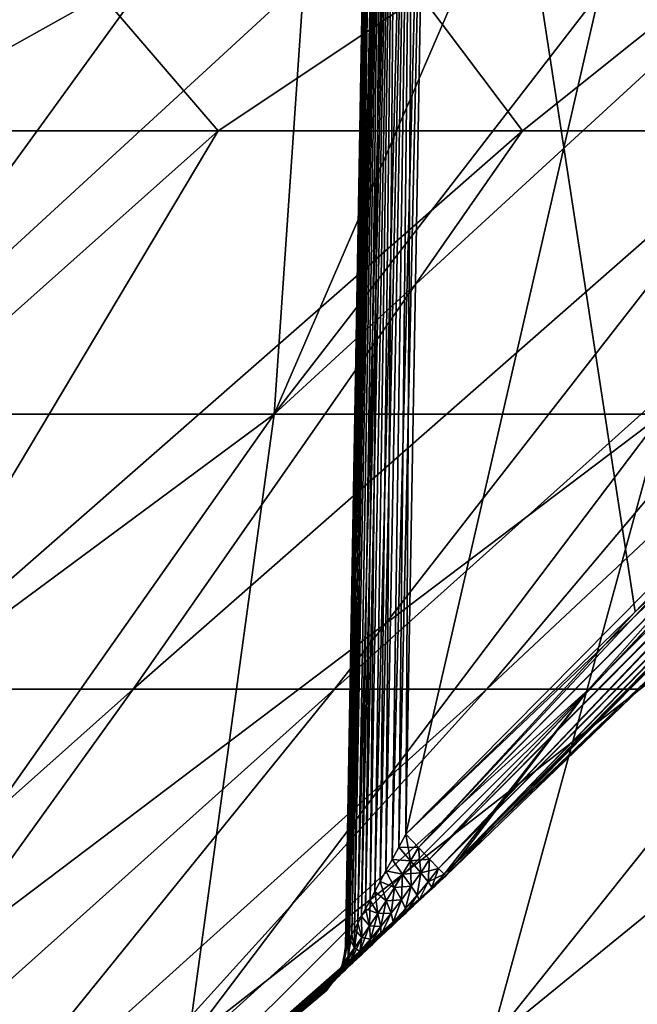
# Model space of a CAD drawing. Header units: metres. Extents: x -92 to 264, y -100 to 50.
# Tile 174 of 656: x 17.28 to 19.4, y -81.84 to -78.48. Entities that reach past the tile are written whole.
import ezdxf

# ---------------------------------------------------------------- set-up
doc = ezdxf.new("R2010")
doc.units = ezdxf.units.M
doc.layers.add('solid_21062050_01', color=7, linetype='CONTINUOUS')

msp = doc.modelspace()

# ---------------------------------------------------------------- linework, layer by layer
at = {"layer": 'solid_21062050_01'}
for points in [[(18.506372, -75.995605, -4.961474), (18.397934, -81.647331, -4.998326), (18.496571, -75.996506, -4.899691)], [(18.40115, -81.64035, -5.033248), (18.397934, -81.647331, -4.998326), (18.506372, -75.995605, -4.961474)], [(18.397934, -81.647331, -4.998326), (18.496571, -75.996506, -4.09277), (18.496571, -75.996506, -4.899691)], [(18.397934, -81.647331, -4.998326), (18.397934, -81.647331, -3.994134), (18.496571, -75.996506, -4.09277)], [(18.401167, -81.64032, -3.959117), (18.496571, -75.996506, -4.09277), (18.397934, -81.647331, -3.994134)], [(18.405437, -81.632019, -5.051372), (18.40115, -81.64035, -5.033248), (18.506372, -75.995605, -4.961474)], [(18.401167, -81.64032, -3.959117), (18.40546, -81.631981, -3.941011), (18.496571, -75.996506, -4.09277)], [(18.411533, -81.620369, -5.069122), (18.405437, -81.632019, -5.051372), (18.506372, -75.995605, -4.961474)], [(18.40546, -81.631981, -3.941011), (18.506372, -75.995605, -4.030988), (18.496571, -75.996506, -4.09277)], [(18.40546, -81.631981, -3.941011), (18.411564, -81.620308, -3.923262), (18.506372, -75.995605, -4.030988)], [(18.411533, -81.620369, -5.069122), (18.506372, -75.995605, -4.961474), (18.534782, -75.995125, -5.017211)], [(18.419384, -81.605576, -5.086249), (18.411533, -81.620369, -5.069122), (18.534782, -75.995125, -5.017211)], [(18.411564, -81.620308, -3.923262), (18.419424, -81.605499, -3.906134), (18.506372, -75.995605, -4.030988)], [(18.428862, -81.587791, -5.102463), (18.419384, -81.605576, -5.086249), (18.534782, -75.995125, -5.017211)], [(18.419424, -81.605499, -3.906134), (18.428911, -81.5877, -3.889922), (18.506372, -75.995605, -4.030988)], [(18.439886, -81.567245, -5.117661), (18.428862, -81.587791, -5.102463), (18.534782, -75.995125, -5.017211)], [(18.428911, -81.5877, -3.889922), (18.534782, -75.995125, -3.975251), (18.506372, -75.995605, -4.030988)], [(18.428911, -81.5877, -3.889922), (18.439943, -81.567139, -3.874728), (18.534782, -75.995125, -3.975251)], [(18.439886, -81.567245, -5.117661), (18.534782, -75.995125, -5.017211), (18.579021, -75.995125, -5.061449)], [(18.452383, -81.544006, -5.131745), (18.439886, -81.567245, -5.117661), (18.579021, -75.995125, -5.061449)], [(18.439943, -81.567139, -3.874728), (18.452444, -81.543892, -3.860653), (18.534782, -75.995125, -3.975251)], [(18.466305, -81.518166, -5.144642), (18.452383, -81.544006, -5.131745), (18.579021, -75.995125, -5.061449)], [(18.452444, -81.543892, -3.860653), (18.46637, -81.518051, -3.847765), (18.534782, -75.995125, -3.975251)], [(18.481659, -81.489738, -5.156291), (18.466305, -81.518166, -5.144642), (18.579021, -75.995125, -5.061449)], [(18.46637, -81.518051, -3.847765), (18.481724, -81.489616, -3.836125), (18.534782, -75.995125, -3.975251)], [(18.498407, -81.458725, -5.166568), (18.481659, -81.489738, -5.156291), (18.579021, -75.995125, -5.061449)], [(18.481724, -81.489616, -3.836125), (18.57902, -75.995125, -3.931013), (18.534782, -75.995125, -3.975251)], [(18.481724, -81.489616, -3.836125), (18.49847, -81.458611, -3.825858), (18.57902, -75.995125, -3.931013)], [(18.498407, -81.458725, -5.166568), (18.579021, -75.995125, -5.061449), (18.634758, -75.995605, -5.089858)], [(18.516609, -81.425072, -5.175374), (18.498407, -81.458725, -5.166568), (18.634758, -75.995605, -5.089858)], [(18.49847, -81.458611, -3.825858), (18.516666, -81.424965, -3.817063), (18.57902, -75.995125, -3.931013)], [(18.536289, -81.388702, -5.182533), (18.516609, -81.425072, -5.175374), (18.634758, -75.995605, -5.089858)], [(18.516666, -81.424965, -3.817063), (18.536341, -81.388611, -3.809912), (18.57902, -75.995125, -3.931013)], [(18.557444, -81.349564, -5.187817), (18.536289, -81.388702, -5.182533), (18.634758, -75.995605, -5.089858)], [(18.536341, -81.388611, -3.809912), (18.634756, -75.995605, -3.902602), (18.57902, -75.995125, -3.931013)], [(18.536341, -81.388611, -3.809912), (18.557482, -81.349495, -3.804636), (18.634756, -75.995605, -3.902602)], [(18.557444, -81.349564, -5.187817), (18.634758, -75.995605, -5.089858), (18.696539, -75.996506, -5.09966)], [(18.580284, -81.307449, -5.190972), (18.557444, -81.349564, -5.187817), (18.696539, -75.996506, -5.09966)], [(18.557482, -81.349495, -3.804636), (18.580307, -81.307411, -3.801487), (18.634756, -75.995605, -3.902602)], [(18.580284, -81.307449, -5.190972), (18.696539, -75.996506, -5.09966), (18.604624, -81.26236, -5.191576)], [(18.580307, -81.307411, -3.801487), (18.604624, -81.26236, -3.800884), (18.634756, -75.995605, -3.902602)], [(18.634756, -75.995605, -3.902602), (18.604624, -81.26236, -3.800884), (18.696539, -75.996506, -3.8928)], [(18.604624, -81.26236, -3.800884), (19.816734, -75.996506, -3.8928), (18.696539, -75.996506, -3.8928)], [(18.604624, -81.26236, -3.800884), (20.141733, -79.711281, -3.827959), (19.816734, -75.996506, -3.8928)], [(19.388687, -80.502205, -5.178308), (18.604624, -81.26236, -5.191576), (18.696539, -75.996506, -5.09966)], [(20.141733, -79.711281, -5.164502), (18.696539, -75.996506, -5.09966), (19.816734, -75.996506, -5.09966)], [(20.141733, -79.711281, -5.164502), (19.388687, -80.502205, -5.178308), (18.696539, -75.996506, -5.09966)], [(14.953574, -79.826332, -21.91506), (16.488811, -77.5177, -22.808939), (17.424629, -77.5177, -21.920883)], [(16.639086, -79.826332, -20.31286), (14.953574, -79.826332, -21.91506), (17.424629, -77.5177, -21.920883)], [(16.639086, -79.826332, 11.3204), (17.424629, -77.5177, 12.928422), (16.488813, -77.5177, 13.816477)], [(16.639086, -79.826332, 11.3204), (18.312691, -77.5177, 11.992601), (17.424629, -77.5177, 12.928422)], [(16.639086, -79.826332, 11.3204), (18.153858, -79.826332, 9.555902), (18.312691, -77.5177, 11.992601)], [(16.639086, -79.826332, -20.31286), (18.312691, -77.5177, -20.985062), (19.15056, -77.5177, -20.004042)], [(18.153858, -79.826332, -18.548363), (16.639086, -79.826332, -20.31286), (19.15056, -77.5177, -20.004042)], [(16.639086, -79.826332, -20.31286), (17.424629, -77.5177, -21.920883), (18.312691, -77.5177, -20.985062)], [(18.153858, -79.826332, 9.555902), (19.150562, -77.5177, 11.01158), (18.312691, -77.5177, 11.992601)], [(18.153858, -79.826332, 9.555902), (19.935938, -77.5177, 9.988058), (19.150562, -77.5177, 11.01158)], [(18.153858, -79.826332, 9.555902), (19.482347, -79.826332, 7.64721), (19.935938, -77.5177, 9.988058)], [(18.153858, -79.826332, -18.548363), (19.935936, -77.5177, -18.98052), (20.666666, -77.5177, -17.917301)], [(19.482347, -79.826332, -16.639669), (18.153858, -79.826332, -18.548363), (20.666666, -77.5177, -17.917301)], [(18.153858, -79.826332, -18.548363), (19.15056, -77.5177, -20.004042), (19.935936, -77.5177, -18.98052)], [(16.737457, -78.857216, -17.451986), (17.565701, -78.394051, -16.965776), (16.321569, -78.394051, -18.555027)], [(16.737457, -78.857216, 8.459527), (16.321569, -78.394051, 9.562566), (17.565701, -78.394051, 7.973316)], [(16.737457, -78.857216, -17.451986), (17.962296, -78.857216, -15.692215), (17.565701, -78.394051, -16.965776)], [(17.962296, -78.857216, 6.699754), (16.737457, -78.857216, 8.459527), (17.565701, -78.394051, 7.973316)], [(17.962296, -78.857216, -15.692215), (18.65563, -78.394051, -15.267063), (17.565701, -78.394051, -16.965776)], [(17.962296, -78.857216, 6.699754), (17.565701, -78.394051, 7.973316), (18.65563, -78.394051, 6.274603)], [(17.962296, -78.857216, -15.692215), (19.002815, -78.857216, -13.817556), (18.65563, -78.394051, -15.267063)], [(19.002815, -78.857216, 4.825096), (17.962296, -78.857216, 6.699754), (18.65563, -78.394051, 6.274603)], [(19.002815, -78.857216, -13.817556), (19.581795, -78.394051, -13.4738), (18.65563, -78.394051, -15.267063)], [(19.002815, -78.857216, 4.825096), (18.65563, -78.394051, 6.274603), (19.581795, -78.394051, 4.481339)], [(19.002815, -78.857216, -13.817556), (19.848341, -78.857216, -11.847249), (19.581795, -78.394051, -13.4738)], [(19.848341, -78.857216, 2.854788), (19.002815, -78.857216, 4.825096), (19.581795, -78.394051, 4.481339)], [(15.818474, -80.766846, 6.776204), (16.737457, -78.857216, 8.459527), (17.962296, -78.857216, 6.699754)], [(16.82168, -80.766846, 5.215771), (15.818474, -80.766846, 6.776204), (17.962296, -78.857216, 6.699754)], [(15.818474, -80.766846, -15.768664), (17.962296, -78.857216, -15.692215), (16.737457, -78.857216, -17.451986)], [(15.818474, -80.766846, -15.768664), (16.82168, -80.766846, -14.208232), (17.962296, -78.857216, -15.692215)], [(16.82168, -80.766846, 5.215771), (17.962296, -78.857216, 6.699754), (19.002815, -78.857216, 4.825096)], [(17.671452, -80.766846, 3.566753), (16.82168, -80.766846, 5.215771), (19.002815, -78.857216, 4.825096)], [(16.82168, -80.766846, -14.208232), (19.002815, -78.857216, -13.817556), (17.962296, -78.857216, -15.692215)], [(16.82168, -80.766846, -14.208232), (17.671452, -80.766846, -12.559214), (19.002815, -78.857216, -13.817556)], [(17.671452, -80.766846, 3.566753), (19.002815, -78.857216, 4.825096), (19.848341, -78.857216, 2.854788)], [(18.360037, -80.766846, 1.844191), (17.671452, -80.766846, 3.566753), (19.848341, -78.857216, 2.854788)], [(17.671452, -80.766846, -12.559214), (19.848341, -78.857216, -11.847249), (19.002815, -78.857216, -13.817556)], [(17.671452, -80.766846, -12.559214), (18.360037, -80.766846, -10.836652), (19.848341, -78.857216, -11.847249)], [(18.360037, -80.766846, 1.844191), (19.848341, -78.857216, 2.854788), (20.490196, -78.857216, 0.809049)], [(18.881157, -80.766846, 0.063796), (18.360037, -80.766846, 1.844191), (20.490196, -78.857216, 0.809049)], [(18.360037, -80.766846, -10.836652), (20.490196, -78.857216, -9.80151), (19.848341, -78.857216, -11.847249)], [(18.360037, -80.766846, -10.836652), (18.881157, -80.766846, -9.056256), (20.490196, -78.857216, -9.80151)], [(18.881157, -80.766846, 0.063796), (20.490196, -78.857216, 0.809049), (20.921795, -78.857216, -1.291129)], [(19.230055, -80.766846, -1.758192), (18.881157, -80.766846, 0.063796), (20.921795, -78.857216, -1.291129)], [(18.881157, -80.766846, -9.056256), (20.921795, -78.857216, -7.701331), (20.490196, -78.857216, -9.80151)], [(18.881157, -80.766846, -9.056256), (19.230055, -80.766846, -7.234268), (20.921795, -78.857216, -7.701331)], [(19.230055, -80.766846, -1.758192), (20.921795, -78.857216, -1.291129), (21.138706, -78.857216, -3.424196)], [(19.403563, -80.766853, -3.6055), (19.230055, -80.766846, -1.758192), (21.138706, -78.857216, -3.424196)], [(19.230055, -80.766846, -7.234268), (21.138706, -78.857216, -5.568264), (20.921795, -78.857216, -7.701331)], [(19.230055, -80.766846, -7.234268), (19.403563, -80.766853, -5.386961), (21.138706, -78.857216, -5.568264)], [(18.604624, -81.26236, -3.800884), (19.388687, -80.502205, -3.814153), (20.141733, -79.711281, -3.827959)], [(18.647146, -81.307823, -3.790111), (20.141733, -79.711281, -3.827959), (19.388687, -80.502205, -3.814153)], [(20.187902, -79.753319, -3.817185), (20.141733, -79.711281, -3.827959), (18.647146, -81.307823, -3.790111)], [(20.189795, -79.755035, -5.176168), (19.388687, -80.502205, -5.178308), (20.141733, -79.711281, -5.164502)], [(20.189795, -79.755035, -5.176168), (18.604624, -81.26236, -5.191576), (19.388687, -80.502205, -5.178308)], [(20.189795, -79.755035, -5.176168), (18.647144, -81.307823, -5.202349), (18.604624, -81.26236, -5.191576)], [(20.189795, -79.755035, -5.176168), (18.685564, -81.348549, -5.232154), (18.647144, -81.307823, -5.202349)], [(20.187902, -79.753319, -3.817185), (18.647146, -81.307823, -3.790111), (18.685564, -81.348549, -3.760306)], [(20.229439, -79.790794, -3.787421), (20.187902, -79.753319, -3.817185), (18.685564, -81.348549, -3.760306)], [(20.189795, -79.755035, -5.176168), (20.232847, -79.793846, -5.208611), (18.685564, -81.348549, -5.232154)], [(20.229439, -79.790794, -3.787421), (18.685564, -81.348549, -3.760306), (18.715843, -81.380257, -3.71447)], [(20.232847, -79.793846, -5.208611), (18.715843, -81.380257, -5.27799), (18.685564, -81.348549, -5.232154)], [(20.262169, -79.819931, -3.741653), (20.229439, -79.790794, -3.787421), (18.715843, -81.380257, -3.71447)], [(20.232847, -79.793846, -5.208611), (20.262169, -79.819931, -5.250807), (18.715843, -81.380257, -5.27799)], [(20.262169, -79.819931, -3.741653), (18.715843, -81.380257, -3.71447), (18.734936, -81.399757, -3.657212)], [(20.262169, -79.819931, -5.250807), (20.26585, -79.823166, -5.258249), (18.715843, -81.380257, -5.27799)], [(20.26585, -79.823166, -3.734212), (20.262169, -79.819931, -3.741653), (18.734936, -81.399757, -3.657212)], [(15.252755, -81.973351, -18.995054), (16.639086, -79.826332, -20.31286), (18.153858, -79.826332, -18.548363)], [(16.641319, -81.973351, -17.377571), (15.252755, -81.973351, -18.995054), (18.153858, -79.826332, -18.548363)], [(16.641319, -81.973351, 8.38511), (18.153858, -79.826332, 9.555902), (16.639086, -79.826332, 11.3204)], [(16.641319, -81.973351, -17.377571), (18.153858, -79.826332, -18.548363), (19.482347, -79.826332, -16.639669)], [(17.859121, -81.973351, -15.627906), (16.641319, -81.973351, -17.377571), (19.482347, -79.826332, -16.639669)], [(16.641319, -81.973351, 8.38511), (17.859121, -81.973351, 6.635446), (18.153858, -79.826332, 9.555902)], [(17.859121, -81.973351, -15.627906), (19.482347, -79.826332, -16.639669), (20.610922, -79.826332, -14.60637)], [(18.893665, -81.973351, -13.764016), (17.859121, -81.973351, -15.627906), (20.610922, -79.826332, -14.60637)], [(17.859121, -81.973351, 6.635446), (19.482347, -79.826332, 7.64721), (18.153858, -79.826332, 9.555902)], [(17.859121, -81.973351, 6.635446), (18.893665, -81.973351, 4.771555), (19.482347, -79.826332, 7.64721)], [(20.26585, -79.823166, -5.258249), (18.734936, -81.399757, -5.335248), (18.715843, -81.380257, -5.27799)], [(20.282812, -79.837814, -3.684476), (20.26585, -79.823166, -3.734212), (18.734936, -81.399757, -3.657212)], [(20.26585, -79.823166, -5.258249), (20.282812, -79.837814, -5.307985), (18.734936, -81.399757, -5.335248)], [(20.282812, -79.837814, -3.684476), (18.734936, -81.399757, -3.657212), (18.740921, -81.405083, -3.594356)], [(20.282812, -79.837814, -5.307985), (20.28516, -79.83976, -5.319604), (18.734936, -81.399757, -5.335248)], [(20.28516, -79.83976, -5.319604), (20.289293, -79.842644, -5.370832), (18.734936, -81.399757, -5.335248)], [(18.734936, -81.399757, -5.335248), (20.289293, -79.842644, -5.370832), (19.530743, -80.639359, -5.384738)], [(20.28516, -79.83976, -3.672857), (20.282812, -79.837814, -3.684476), (18.740921, -81.405083, -3.594356)], [(20.28516, -79.83976, -3.672857), (18.740921, -81.405083, -3.594356), (19.403563, -80.766853, -3.6055)], [(18.893665, -81.973351, -13.764016), (20.610922, -79.826332, -14.60637), (21.528, -79.826332, -12.469326)], [(19.734335, -81.973351, -11.805025), (18.893665, -81.973351, -13.764016), (21.528, -79.826332, -12.469326)], [(18.893665, -81.973351, 4.771555), (20.610922, -79.826332, 5.613909), (19.482347, -79.826332, 7.64721)], [(18.893665, -81.973351, 4.771555), (19.734335, -81.973351, 2.812565), (20.610922, -79.826332, 5.613909)], [(18.647146, -81.307823, -3.790111), (19.388687, -80.502205, -3.814153), (18.604624, -81.26236, -3.800884)], [(18.734936, -81.399757, -5.335248), (19.530743, -80.639359, -5.384738), (19.403563, -80.766853, -5.386961)], [(15.721043, -82.504501, 3.215309), (16.82168, -80.766846, 5.215771), (17.671452, -80.766846, 3.566753)], [(16.420546, -82.504501, 1.585272), (15.721043, -82.504501, 3.215309), (17.671452, -80.766846, 3.566753)], [(15.721043, -82.504501, -12.207769), (17.671452, -80.766846, -12.559214), (16.82168, -80.766846, -14.208232)], [(15.721043, -82.504501, -12.207769), (16.420546, -82.504501, -10.577733), (17.671452, -80.766846, -12.559214)], [(16.420546, -82.504501, 1.585272), (17.671452, -80.766846, 3.566753), (18.360037, -80.766846, 1.844191)], [(16.951553, -82.504501, -0.107169), (16.420546, -82.504501, 1.585272), (18.360037, -80.766846, 1.844191)], [(16.420546, -82.504501, -10.577733), (18.360037, -80.766846, -10.836652), (17.671452, -80.766846, -12.559214)], [(16.420546, -82.504501, -10.577733), (16.951553, -82.504501, -8.885291), (18.360037, -80.766846, -10.836652)], [(16.951553, -82.504501, -0.107169), (18.360037, -80.766846, 1.844191), (18.881157, -80.766846, 0.063796)], [(17.308615, -82.504501, -1.844648), (16.951553, -82.504501, -0.107169), (18.881157, -80.766846, 0.063796)], [(16.951553, -82.504501, -8.885291), (18.881157, -80.766846, -9.056256), (18.360037, -80.766846, -10.836652)], [(16.951553, -82.504501, -8.885291), (17.308615, -82.504501, -7.147812), (18.881157, -80.766846, -9.056256)], [(17.308615, -82.504501, -1.844648), (18.881157, -80.766846, 0.063796), (19.230055, -80.766846, -1.758192)], [(17.488066, -82.504501, -3.609336), (17.308615, -82.504501, -1.844648), (19.230055, -80.766846, -1.758192)], [(17.308615, -82.504501, -7.147812), (19.230055, -80.766846, -7.234268), (18.881157, -80.766846, -9.056256)], [(17.308615, -82.504501, -7.147812), (17.488066, -82.504501, -5.383124), (19.230055, -80.766846, -7.234268)], [(18.740921, -81.405083, -3.594356), (17.488066, -82.504501, -3.609336), (19.230055, -80.766846, -1.758192)], [(18.702944, -81.440475, -5.396822), (19.230055, -80.766846, -7.234268), (17.488066, -82.504501, -5.383124)], [(18.702944, -81.440475, -5.396822), (18.740921, -81.405083, -5.398105), (19.230055, -80.766846, -7.234268)], [(18.734936, -81.399757, -5.335248), (19.403563, -80.766853, -5.386961), (18.740921, -81.405083, -5.398105)], [(18.740921, -81.405083, -3.594356), (19.230055, -80.766846, -1.758192), (19.403563, -80.766853, -3.6055)], [(18.740921, -81.405083, -5.398105), (19.403563, -80.766853, -5.386961), (19.230055, -80.766846, -7.234268)], [(18.620626, -81.353767, -5.206809), (18.580284, -81.307449, -5.190972), (18.604624, -81.26236, -5.191576)], [(18.647146, -81.307823, -3.790111), (18.604624, -81.26236, -3.800884), (18.580307, -81.307411, -3.801487)], [(18.620626, -81.353767, -5.206809), (18.604624, -81.26236, -5.191576), (18.647144, -81.307823, -5.202349)], [(18.620626, -81.353767, -5.206809), (18.557444, -81.349564, -5.187817), (18.580284, -81.307449, -5.190972)], [(18.620625, -81.353775, -3.785651), (18.580307, -81.307411, -3.801487), (18.557482, -81.349495, -3.804636)], [(18.620625, -81.353775, -3.785651), (18.647146, -81.307823, -3.790111), (18.580307, -81.307411, -3.801487)], [(18.620625, -81.353775, -3.785651), (18.685564, -81.348549, -3.760306), (18.647146, -81.307823, -3.790111)], [(18.620626, -81.353767, -5.206809), (18.647144, -81.307823, -5.202349), (18.655094, -81.394524, -5.241081)], [(18.647144, -81.307823, -5.202349), (18.685564, -81.348549, -5.232154), (18.655094, -81.394524, -5.241081)], [(18.593304, -81.399742, -5.208043), (18.536289, -81.388702, -5.182533), (18.557444, -81.349564, -5.187817)], [(18.593298, -81.39975, -3.784417), (18.557482, -81.349495, -3.804636), (18.536341, -81.388611, -3.809912)], [(18.593304, -81.399742, -5.208043), (18.557444, -81.349564, -5.187817), (18.620626, -81.353767, -5.206809)], [(18.620625, -81.353775, -3.785651), (18.557482, -81.349495, -3.804636), (18.593298, -81.39975, -3.784417)], [(18.620625, -81.353775, -3.785651), (18.593298, -81.39975, -3.784417), (18.65509, -81.394524, -3.751378)], [(18.593304, -81.399742, -5.208043), (18.620626, -81.353767, -5.206809), (18.622972, -81.440796, -5.246219)], [(18.620625, -81.353775, -3.785651), (18.65509, -81.394524, -3.751378), (18.685564, -81.348549, -3.760306)], [(18.620626, -81.353767, -5.206809), (18.655094, -81.394524, -5.241081), (18.622972, -81.440796, -5.246219)], [(18.65509, -81.394524, -3.751378), (18.715843, -81.380257, -3.71447), (18.685564, -81.348549, -3.760306)], [(18.655094, -81.394524, -5.241081), (18.685564, -81.348549, -5.232154), (18.680283, -81.425323, -5.290084)], [(18.685564, -81.348549, -5.232154), (18.715843, -81.380257, -5.27799), (18.680283, -81.425323, -5.290084)], [(18.740921, -81.405083, -3.594356), (18.702959, -81.44046, -3.595638), (17.488066, -82.504501, -3.609336)], [(18.565355, -81.445419, -5.205786), (18.516609, -81.425072, -5.175374), (18.536289, -81.388702, -5.182533)], [(18.565348, -81.445435, -3.786676), (18.536341, -81.388611, -3.809912), (18.516666, -81.424965, -3.817063)], [(18.565355, -81.445419, -5.205786), (18.536289, -81.388702, -5.182533), (18.593304, -81.399742, -5.208043)], [(18.593298, -81.39975, -3.784417), (18.536341, -81.388611, -3.809912), (18.565348, -81.445435, -3.786676)], [(18.593298, -81.39975, -3.784417), (18.565348, -81.445435, -3.786676), (18.622967, -81.440804, -3.746241)], [(18.565355, -81.445419, -5.205786), (18.593304, -81.399742, -5.208043), (18.589396, -81.487083, -5.247135)], [(18.593304, -81.399742, -5.208043), (18.622972, -81.440796, -5.246219), (18.589396, -81.487083, -5.247135)], [(18.593298, -81.39975, -3.784417), (18.622967, -81.440804, -3.746241), (18.65509, -81.394524, -3.751378)], [(18.642506, -81.470909, -3.694662), (18.65509, -81.394524, -3.751378), (18.622967, -81.440804, -3.746241)], [(18.622972, -81.440796, -5.246219), (18.655094, -81.394524, -5.241081), (18.642506, -81.470909, -5.297798)], [(18.642506, -81.470909, -3.694662), (18.680285, -81.425323, -3.702376), (18.65509, -81.394524, -3.751378)], [(18.655094, -81.394524, -5.241081), (18.680283, -81.425323, -5.290084), (18.642506, -81.470909, -5.297798)], [(18.680285, -81.425323, -3.702376), (18.715843, -81.380257, -3.71447), (18.65509, -81.394524, -3.751378)], [(18.680283, -81.425323, -5.290084), (18.715843, -81.380257, -5.27799), (18.69367, -81.443489, -5.348905)], [(18.680285, -81.425323, -3.702376), (18.734936, -81.399757, -3.657212), (18.715843, -81.380257, -3.71447)], [(18.69367, -81.443489, -3.643555), (18.734936, -81.399757, -3.657212), (18.680285, -81.425323, -3.702376)], [(18.715843, -81.380257, -5.27799), (18.734936, -81.399757, -5.335248), (18.69367, -81.443489, -5.348905)], [(18.69367, -81.443489, -5.348905), (18.734936, -81.399757, -5.335248), (18.702944, -81.440475, -5.396822)], [(18.69367, -81.443489, -3.643555), (18.740921, -81.405083, -3.594356), (18.734936, -81.399757, -3.657212)], [(18.69367, -81.443489, -3.643555), (18.702959, -81.44046, -3.595638), (18.740921, -81.405083, -3.594356)], [(18.734936, -81.399757, -5.335248), (18.740921, -81.405083, -5.398105), (18.702944, -81.440475, -5.396822)], [(18.536997, -81.490456, -5.199678), (18.498407, -81.458725, -5.166568), (18.516609, -81.425072, -5.175374)], [(18.536987, -81.490471, -3.792785), (18.516666, -81.424965, -3.817063), (18.49847, -81.458611, -3.825858)], [(18.536997, -81.490456, -5.199678), (18.516609, -81.425072, -5.175374), (18.565355, -81.445419, -5.205786)], [(18.565348, -81.445435, -3.786676), (18.516666, -81.424965, -3.817063), (18.536987, -81.490471, -3.792785)], [(18.649948, -81.487862, -3.63484), (18.680285, -81.425323, -3.702376), (18.642506, -81.470909, -3.694662)], [(18.642506, -81.470909, -5.297798), (18.680283, -81.425323, -5.290084), (18.649948, -81.487862, -5.35762)], [(18.649948, -81.487862, -3.63484), (18.69367, -81.443489, -3.643555), (18.680285, -81.425323, -3.702376)], [(18.680283, -81.425323, -5.290084), (18.69367, -81.443489, -5.348905), (18.649948, -81.487862, -5.35762)], [(18.702959, -81.44046, -3.595638), (18.666231, -81.474701, -3.599981), (17.488066, -82.504501, -3.609336)], [(18.666197, -81.474731, -5.392475), (18.702944, -81.440475, -5.396822), (17.488066, -82.504501, -5.383124)], [(18.50852, -81.534386, -5.18924), (18.481659, -81.489738, -5.156291), (18.498407, -81.458725, -5.166568)], [(18.508509, -81.534401, -3.803226), (18.49847, -81.458611, -3.825858), (18.481724, -81.489616, -3.836125)], [(18.50852, -81.534386, -5.18924), (18.498407, -81.458725, -5.166568), (18.536997, -81.490456, -5.199678)], [(18.536987, -81.490471, -3.792785), (18.49847, -81.458611, -3.825858), (18.508509, -81.534401, -3.803226)], [(18.565348, -81.445435, -3.786676), (18.536987, -81.490471, -3.792785), (18.589388, -81.487091, -3.745326)], [(18.536997, -81.490456, -5.199678), (18.565355, -81.445419, -5.205786), (18.554598, -81.533051, -5.243262)], [(18.565355, -81.445419, -5.205786), (18.589396, -81.487083, -5.247135), (18.554598, -81.533051, -5.243262)], [(18.565348, -81.445435, -3.786676), (18.589388, -81.487091, -3.745326), (18.622967, -81.440804, -3.746241)], [(18.602722, -81.516754, -3.691865), (18.622967, -81.440804, -3.746241), (18.589388, -81.487091, -3.745326)], [(18.589396, -81.487083, -5.247135), (18.622972, -81.440796, -5.246219), (18.602722, -81.516754, -5.300595)], [(18.622972, -81.440796, -5.246219), (18.642506, -81.470909, -5.297798), (18.602722, -81.516754, -5.300595)], [(18.602722, -81.516754, -3.691865), (18.642506, -81.470909, -3.694662), (18.622967, -81.440804, -3.746241)], [(18.603998, -81.532631, -3.631641), (18.642506, -81.470909, -3.694662), (18.602722, -81.516754, -3.691865)], [(18.602722, -81.516754, -5.300595), (18.642506, -81.470909, -5.297798), (18.603998, -81.532631, -5.36082)], [(18.603998, -81.532631, -3.631641), (18.649948, -81.487862, -3.63484), (18.642506, -81.470909, -3.694662)], [(18.642506, -81.470909, -5.297798), (18.649948, -81.487862, -5.35762), (18.603998, -81.532631, -5.36082)], [(18.649948, -81.487862, -5.35762), (18.69367, -81.443489, -5.348905), (18.666197, -81.474731, -5.392475)], [(18.649948, -81.487862, -3.63484), (18.666231, -81.474701, -3.599981), (18.69367, -81.443489, -3.643555)], [(18.69367, -81.443489, -5.348905), (18.702944, -81.440475, -5.396822), (18.666197, -81.474731, -5.392475)], [(18.69367, -81.443489, -3.643555), (18.666231, -81.474701, -3.599981), (18.702959, -81.44046, -3.595638)], [(18.666231, -81.474701, -3.599981), (18.630686, -81.507858, -3.607413), (17.488066, -82.504501, -3.609336)], [(18.630634, -81.507904, -5.385034), (18.666197, -81.474731, -5.392475), (17.488066, -82.504501, -5.383124)], [(18.480352, -81.576584, -5.173837), (18.466305, -81.518166, -5.144642), (18.481659, -81.489738, -5.156291)], [(18.508509, -81.534401, -3.803226), (18.481724, -81.489616, -3.836125), (18.46637, -81.518051, -3.847765)], [(18.480352, -81.576584, -5.173837), (18.481659, -81.489738, -5.156291), (18.50852, -81.534386, -5.18924)], [(18.536987, -81.490471, -3.792785), (18.508509, -81.534401, -3.803226), (18.554586, -81.533058, -3.749201)], [(18.50852, -81.534386, -5.18924), (18.536997, -81.490456, -5.199678), (18.518908, -81.57827, -5.233846)], [(18.536997, -81.490456, -5.199678), (18.554598, -81.533051, -5.243262), (18.518908, -81.57827, -5.233846)], [(18.536987, -81.490471, -3.792785), (18.554586, -81.533058, -3.749201), (18.589388, -81.487091, -3.745326)], [(18.561188, -81.562561, -3.69468), (18.589388, -81.487091, -3.745326), (18.554586, -81.533058, -3.749201)], [(18.554598, -81.533051, -5.243262), (18.589396, -81.487083, -5.247135), (18.561186, -81.562561, -5.29778)], [(18.589396, -81.487083, -5.247135), (18.602722, -81.516754, -5.300595), (18.561186, -81.562561, -5.29778)], [(18.561188, -81.562561, -3.69468), (18.602722, -81.516754, -3.691865), (18.589388, -81.487091, -3.745326)], [(18.603998, -81.532631, -5.36082), (18.649948, -81.487862, -5.35762), (18.630634, -81.507904, -5.385034)], [(18.603998, -81.532631, -3.631641), (18.630686, -81.507858, -3.607413), (18.649948, -81.487862, -3.63484)], [(18.649948, -81.487862, -5.35762), (18.666197, -81.474731, -5.392475), (18.630634, -81.507904, -5.385034)], [(18.649948, -81.487862, -3.63484), (18.630686, -81.507858, -3.607413), (18.666231, -81.474701, -3.599981)], [(18.630686, -81.507858, -3.607413), (18.596098, -81.540161, -3.618118), (17.488066, -82.504501, -3.609336)], [(18.596022, -81.54023, -5.374314), (18.630634, -81.507904, -5.385034), (17.488066, -82.504501, -5.383124)], [(18.596098, -81.540161, -3.618118), (18.56324, -81.570869, -3.631404), (17.488066, -82.504501, -3.609336)], [(18.563143, -81.570961, -5.361012), (18.596022, -81.54023, -5.374314), (17.488066, -82.504501, -5.383124)], [(18.480352, -81.576584, -5.173837), (18.452383, -81.544006, -5.131745), (18.466305, -81.518166, -5.144642)], [(18.480339, -81.576599, -3.818631), (18.46637, -81.518051, -3.847765), (18.452444, -81.543892, -3.860653)], [(18.508509, -81.534401, -3.803226), (18.46637, -81.518051, -3.847765), (18.480339, -81.576599, -3.818631)], [(18.508509, -81.534401, -3.803226), (18.480339, -81.576599, -3.818631), (18.518894, -81.578285, -3.758619)], [(18.480352, -81.576584, -5.173837), (18.50852, -81.534386, -5.18924), (18.482843, -81.622147, -5.21789)], [(18.50852, -81.534386, -5.18924), (18.518908, -81.57827, -5.233846), (18.482843, -81.622147, -5.21789)], [(18.508509, -81.534401, -3.803226), (18.518894, -81.578285, -3.758619), (18.554586, -81.533058, -3.749201)], [(18.554598, -81.533051, -5.243262), (18.561186, -81.562561, -5.29778), (18.518257, -81.607964, -5.288436)], [(18.518908, -81.57827, -5.233846), (18.554598, -81.533051, -5.243262), (18.518257, -81.607964, -5.288436)], [(18.518257, -81.607964, -3.704024), (18.554586, -81.533058, -3.749201), (18.518894, -81.578285, -3.758619)], [(18.518257, -81.607964, -3.704024), (18.561188, -81.562561, -3.69468), (18.554586, -81.533058, -3.749201)], [(18.602722, -81.516754, -5.300595), (18.603998, -81.532631, -5.36082), (18.55596, -81.577675, -5.357693)], [(18.561186, -81.562561, -5.29778), (18.602722, -81.516754, -5.300595), (18.55596, -81.577675, -5.357693)], [(18.561188, -81.562561, -3.69468), (18.55596, -81.577675, -3.634767), (18.602722, -81.516754, -3.691865)], [(18.603998, -81.532631, -3.631641), (18.602722, -81.516754, -3.691865), (18.55596, -81.577675, -3.634767)], [(18.603998, -81.532631, -5.36082), (18.563143, -81.570961, -5.361012), (18.55596, -81.577675, -5.357693)], [(18.603998, -81.532631, -3.631641), (18.55596, -81.577675, -3.634767), (18.56324, -81.570869, -3.631404)], [(18.603998, -81.532631, -5.36082), (18.596022, -81.54023, -5.374314), (18.563143, -81.570961, -5.361012)], [(18.603998, -81.532631, -3.631641), (18.56324, -81.570869, -3.631404), (18.596098, -81.540161, -3.618118)], [(18.603998, -81.532631, -5.36082), (18.630634, -81.507904, -5.385034), (18.596022, -81.54023, -5.374314)], [(18.603998, -81.532631, -3.631641), (18.596098, -81.540161, -3.618118), (18.630686, -81.507858, -3.607413)], [(18.56324, -81.570869, -3.631404), (18.55596, -81.577675, -3.634767), (17.488066, -82.504501, -3.609336)], [(18.55596, -81.577675, -5.357693), (18.563143, -81.570961, -5.361012), (17.488066, -82.504501, -5.383124)], [(18.428106, -81.651619, -5.124839), (18.428862, -81.587791, -5.102463), (18.439886, -81.567245, -5.117661)], [(18.428106, -81.651619, -5.124839), (18.439886, -81.567245, -5.117661), (18.453175, -81.616127, -5.152672)], [(18.453161, -81.616142, -3.839802), (18.439943, -81.567139, -3.874728), (18.428911, -81.5877, -3.889922)], [(18.453175, -81.616127, -5.152672), (18.439886, -81.567245, -5.117661), (18.452383, -81.544006, -5.131745)], [(18.453161, -81.616142, -3.839802), (18.452444, -81.543892, -3.860653), (18.439943, -81.567139, -3.874728)], [(18.453175, -81.616127, -5.152672), (18.452383, -81.544006, -5.131745), (18.480352, -81.576584, -5.173837)], [(18.480339, -81.576599, -3.818631), (18.452444, -81.543892, -3.860653), (18.453161, -81.616142, -3.839802)], [(18.518257, -81.607964, -5.288436), (18.561186, -81.562561, -5.29778), (18.532631, -81.59951, -5.345558)], [(18.518257, -81.607964, -3.704024), (18.53274, -81.599411, -3.646842), (18.561188, -81.562561, -3.69468)], [(18.561186, -81.562561, -5.29778), (18.55596, -81.577675, -5.357693), (18.532631, -81.59951, -5.345558)], [(18.561188, -81.562561, -3.69468), (18.53274, -81.599411, -3.646842), (18.55596, -81.577675, -3.634767)], [(18.55596, -81.577675, -3.634767), (18.53274, -81.599411, -3.646842), (17.488066, -82.504501, -3.609336)], [(18.532631, -81.59951, -5.345558), (18.55596, -81.577675, -5.357693), (17.488066, -82.504501, -5.383124)], [(18.53274, -81.599411, -3.646842), (18.491011, -81.63855, -3.674052), (17.488066, -82.504501, -3.609336)], [(18.490898, -81.638657, -5.318324), (18.532631, -81.59951, -5.345558), (17.488066, -82.504501, -5.383124)], [(18.406942, -81.680969, -5.089613), (18.411533, -81.620369, -5.069122), (18.419384, -81.605576, -5.086249)], [(18.406942, -81.680969, -5.089613), (18.419384, -81.605576, -5.086249), (18.428106, -81.651619, -5.124839)], [(18.428091, -81.651642, -3.867642), (18.419424, -81.605499, -3.906134), (18.411564, -81.620308, -3.923262)], [(18.428106, -81.651619, -5.124839), (18.419384, -81.605576, -5.086249), (18.428862, -81.587791, -5.102463)], [(18.428091, -81.651642, -3.867642), (18.428911, -81.5877, -3.889922), (18.419424, -81.605499, -3.906134)], [(18.453161, -81.616142, -3.839802), (18.428911, -81.5877, -3.889922), (18.428091, -81.651642, -3.867642)], [(18.480352, -81.576584, -5.173837), (18.482843, -81.622147, -5.21789), (18.447277, -81.66378, -5.194111)], [(18.453175, -81.616127, -5.152672), (18.480352, -81.576584, -5.173837), (18.447277, -81.66378, -5.194111)], [(18.480339, -81.576599, -3.818631), (18.453161, -81.616142, -3.839802), (18.482826, -81.622169, -3.774579)], [(18.518908, -81.57827, -5.233846), (18.518257, -81.607964, -5.288436), (18.474497, -81.652451, -5.271352)], [(18.482843, -81.622147, -5.21789), (18.518908, -81.57827, -5.233846), (18.474497, -81.652451, -5.271352)], [(18.474499, -81.652451, -3.721107), (18.518894, -81.578285, -3.758619), (18.482826, -81.622169, -3.774579)], [(18.474499, -81.652451, -3.721107), (18.518257, -81.607964, -3.704024), (18.518894, -81.578285, -3.758619)], [(18.480339, -81.576599, -3.818631), (18.482826, -81.622169, -3.774579), (18.518894, -81.578285, -3.758619)], [(18.518257, -81.607964, -5.288436), (18.532631, -81.59951, -5.345558), (18.490898, -81.638657, -5.318324)], [(18.518257, -81.607964, -3.704024), (18.491011, -81.63855, -3.674052), (18.53274, -81.599411, -3.646842)], [(18.491011, -81.63855, -3.674052), (18.454704, -81.672699, -3.704348), (17.488066, -82.504501, -3.609336)], [(18.454592, -81.672806, -5.288008), (18.490898, -81.638657, -5.318324), (17.488066, -82.504501, -5.383124)], [(18.389498, -81.701408, -4.999686), (18.40115, -81.64035, -5.033248), (18.386871, -81.709511, -4.99989)], [(18.392273, -81.701279, -5.047204), (18.386871, -81.709511, -4.99989), (18.40115, -81.64035, -5.033248)], [(18.389498, -81.701408, -4.999686), (18.397934, -81.647331, -4.998326), (18.40115, -81.64035, -5.033248)], [(18.392267, -81.701286, -3.945282), (18.40546, -81.631981, -3.941011), (18.401167, -81.64032, -3.959117)], [(18.406929, -81.680984, -3.902876), (18.40546, -81.631981, -3.941011), (18.392267, -81.701286, -3.945282)], [(18.392267, -81.701286, -3.945282), (18.401167, -81.64032, -3.959117), (18.397934, -81.647331, -3.994134)], [(18.392273, -81.701279, -5.047204), (18.40115, -81.64035, -5.033248), (18.405437, -81.632019, -5.051372)], [(18.392273, -81.701279, -5.047204), (18.405437, -81.632019, -5.051372), (18.406942, -81.680969, -5.089613)], [(18.406942, -81.680969, -5.089613), (18.405437, -81.632019, -5.051372), (18.411533, -81.620369, -5.069122)], [(18.406929, -81.680984, -3.902876), (18.411564, -81.620308, -3.923262), (18.40546, -81.631981, -3.941011)], [(18.428091, -81.651642, -3.867642), (18.411564, -81.620308, -3.923262), (18.406929, -81.680984, -3.902876)], [(18.453175, -81.616127, -5.152672), (18.447277, -81.66378, -5.194111), (18.413738, -81.701706, -5.161004)], [(18.428106, -81.651619, -5.124839), (18.453175, -81.616127, -5.152672), (18.413738, -81.701706, -5.161004)], [(18.453161, -81.616142, -3.839802), (18.428091, -81.651642, -3.867642), (18.447258, -81.663803, -3.798365)], [(18.482843, -81.622147, -5.21789), (18.474497, -81.652451, -5.271352), (18.430872, -81.695213, -5.244966)], [(18.447277, -81.66378, -5.194111), (18.482843, -81.622147, -5.21789), (18.430872, -81.695213, -5.244966)], [(18.430872, -81.695213, -3.747494), (18.482826, -81.622169, -3.774579), (18.447258, -81.663803, -3.798365)], [(18.430872, -81.695213, -3.747494), (18.474499, -81.652451, -3.721107), (18.482826, -81.622169, -3.774579)], [(18.453161, -81.616142, -3.839802), (18.447258, -81.663803, -3.798365), (18.482826, -81.622169, -3.774579)], [(18.474497, -81.652451, -5.271352), (18.490898, -81.638657, -5.318324), (18.454592, -81.672806, -5.288008)], [(18.474499, -81.652451, -3.721107), (18.454704, -81.672699, -3.704348), (18.491011, -81.63855, -3.674052)], [(18.474497, -81.652451, -5.271352), (18.518257, -81.607964, -5.288436), (18.490898, -81.638657, -5.318324)], [(18.474499, -81.652451, -3.721107), (18.491011, -81.63855, -3.674052), (18.518257, -81.607964, -3.704024)], [(18.454704, -81.672699, -3.704348), (18.423628, -81.702057, -3.737287), (17.488066, -82.504501, -3.609336)], [(18.423523, -81.702156, -5.255049), (18.454592, -81.672806, -5.288008), (17.488066, -82.504501, -5.383124)], [(18.428106, -81.651619, -5.124839), (18.413738, -81.701706, -5.161004), (18.384825, -81.733597, -5.117258)], [(18.406942, -81.680969, -5.089613), (18.428106, -81.651619, -5.124839), (18.384825, -81.733597, -5.117258)], [(18.447258, -81.663803, -3.798365), (18.413717, -81.701729, -3.831482), (18.388962, -81.735039, -3.785496)], [(18.430872, -81.695213, -3.747494), (18.447258, -81.663803, -3.798365), (18.388962, -81.735039, -3.785496)], [(18.447277, -81.66378, -5.194111), (18.430872, -81.695213, -5.244966), (18.388964, -81.735039, -5.206965)], [(18.413738, -81.701706, -5.161004), (18.447277, -81.66378, -5.194111), (18.388964, -81.735039, -5.206965)], [(18.389498, -81.701408, -4.999686), (18.397934, -81.647331, -3.994134), (18.397825, -81.653625, -4.496231)], [(18.389498, -81.701408, -3.992775), (18.392267, -81.701286, -3.945282), (18.397934, -81.647331, -3.994134)], [(18.389498, -81.701408, -4.999686), (18.389498, -81.701408, -3.992775), (18.397934, -81.647331, -3.994134)], [(18.389498, -81.701408, -4.999686), (18.397825, -81.653625, -4.496231), (18.397934, -81.647331, -4.998326)], [(18.397934, -81.647331, -4.998326), (18.397825, -81.653625, -4.496231), (18.397934, -81.647331, -3.994134)], [(18.428091, -81.651642, -3.867642), (18.406929, -81.680984, -3.902876), (18.413717, -81.701729, -3.831482)], [(18.428091, -81.651642, -3.867642), (18.413717, -81.701729, -3.831482), (18.447258, -81.663803, -3.798365)], [(18.430872, -81.695213, -5.244966), (18.454592, -81.672806, -5.288008), (18.423523, -81.702156, -5.255049)], [(18.430872, -81.695213, -3.747494), (18.423628, -81.702057, -3.737287), (18.454704, -81.672699, -3.704348)], [(18.430872, -81.695213, -5.244966), (18.474497, -81.652451, -5.271352), (18.454592, -81.672806, -5.288008)], [(18.430872, -81.695213, -3.747494), (18.454704, -81.672699, -3.704348), (18.474499, -81.652451, -3.721107)], [(18.423628, -81.702057, -3.737287), (18.397663, -81.72673, -3.771832), (17.488066, -82.504501, -3.609336)], [(18.397566, -81.726822, -5.22048), (18.423523, -81.702156, -5.255049), (17.488066, -82.504501, -5.383124)], [(18.392273, -81.701279, -5.047204), (18.356804, -81.765343, -5.001303), (18.366713, -81.751167, -5.000943)], [(18.392273, -81.701279, -5.047204), (18.364418, -81.756042, -5.062935), (18.356804, -81.765343, -5.001303)], [(18.413738, -81.701706, -5.161004), (18.37632, -81.747169, -5.184858), (18.359621, -81.763351, -5.148574)], [(18.384825, -81.733597, -5.117258), (18.413738, -81.701706, -5.161004), (18.359621, -81.763351, -5.148574)], [(18.392267, -81.701286, -3.945282), (18.36441, -81.756058, -3.929558), (18.384806, -81.733612, -3.875239)], [(18.392267, -81.701286, -3.945282), (18.386869, -81.709511, -3.99257), (18.36441, -81.756058, -3.929558)], [(18.406942, -81.680969, -5.089613), (18.384825, -81.733597, -5.117258), (18.364418, -81.756042, -5.062935)], [(18.392273, -81.701279, -5.047204), (18.406942, -81.680969, -5.089613), (18.364418, -81.756042, -5.062935)], [(18.392273, -81.701279, -5.047204), (18.366713, -81.751167, -5.000943), (18.386871, -81.709511, -4.99989)], [(18.413738, -81.701706, -5.161004), (18.388964, -81.735039, -5.206965), (18.37632, -81.747169, -5.184858)], [(18.413717, -81.701729, -3.831482), (18.376408, -81.747086, -3.807436), (18.388962, -81.735039, -3.785496)], [(18.413717, -81.701729, -3.831482), (18.384806, -81.733612, -3.875239), (18.376408, -81.747086, -3.807436)], [(18.406929, -81.680984, -3.902876), (18.384806, -81.733612, -3.875239), (18.413717, -81.701729, -3.831482)], [(18.406929, -81.680984, -3.902876), (18.392267, -81.701286, -3.945282), (18.384806, -81.733612, -3.875239)], [(18.389498, -81.701408, -3.992775), (18.386869, -81.709511, -3.99257), (18.392267, -81.701286, -3.945282)], [(18.386871, -81.709511, -4.99989), (18.386869, -81.709511, -3.99257), (18.389498, -81.701408, -3.992775)], [(18.389498, -81.701408, -4.999686), (18.386871, -81.709511, -4.99989), (18.389498, -81.701408, -3.992775)], [(18.430872, -81.695213, -3.747494), (18.388962, -81.735039, -3.785496), (18.397663, -81.72673, -3.771832)], [(18.430872, -81.695213, -5.244966), (18.397566, -81.726822, -5.22048), (18.388964, -81.735039, -5.206965)], [(18.430872, -81.695213, -5.244966), (18.423523, -81.702156, -5.255049), (18.397566, -81.726822, -5.22048)], [(18.430872, -81.695213, -3.747494), (18.397663, -81.72673, -3.771832), (18.423628, -81.702057, -3.737287)], [(18.397663, -81.72673, -3.771832), (18.388962, -81.735039, -3.785496), (17.488066, -82.504501, -3.609336)], [(18.388964, -81.735039, -5.206965), (18.397566, -81.726822, -5.22048), (17.488066, -82.504501, -5.383124)], [(18.388962, -81.735039, -3.785496), (18.376408, -81.747086, -3.807436), (17.488066, -82.504501, -3.609336)], [(18.37632, -81.747169, -5.184858), (18.388964, -81.735039, -5.206965), (17.488066, -82.504501, -5.383124)], [(18.384825, -81.733597, -5.117258), (18.346937, -81.775856, -5.112001), (18.338175, -81.784782, -5.075212)], [(18.364418, -81.756042, -5.062935), (18.384825, -81.733597, -5.117258), (18.338175, -81.784782, -5.075212)], [(18.384825, -81.733597, -5.117258), (18.359621, -81.763351, -5.148574), (18.346937, -81.775856, -5.112001)], [(18.384806, -81.733612, -3.875239), (18.346992, -81.775803, -3.880255), (18.359692, -81.763283, -3.843714)], [(18.384806, -81.733612, -3.875239), (18.36441, -81.756058, -3.929558), (18.346992, -81.775803, -3.880255)], [(18.384806, -81.733612, -3.875239), (18.359692, -81.763283, -3.843714), (18.376408, -81.747086, -3.807436)], [(18.386869, -81.709511, -3.99257), (18.366711, -81.751167, -3.991517), (18.36441, -81.756058, -3.929558)], [(18.366713, -81.751167, -5.000943), (18.366711, -81.751167, -3.991517), (18.386869, -81.709511, -3.99257)], [(18.386871, -81.709511, -4.99989), (18.366713, -81.751167, -5.000943), (18.386869, -81.709511, -3.99257)], [(18.376408, -81.747086, -3.807436), (18.359692, -81.763283, -3.843714), (17.488066, -82.504501, -3.609336)], [(18.37632, -81.747169, -5.184858), (17.488066, -82.504501, -5.383124), (17.488066, -82.504501, -3.609336)], [(18.359621, -81.763351, -5.148574), (18.37632, -81.747169, -5.184858), (17.488066, -82.504501, -3.609336)], [(18.359692, -81.763283, -3.843714), (18.346992, -81.775803, -3.880255), (17.488066, -82.504501, -3.609336)], [(18.346937, -81.775856, -5.112001), (18.359621, -81.763351, -5.148574), (17.488066, -82.504501, -3.609336)], [(18.346992, -81.775803, -3.880255), (18.338217, -81.784737, -3.916996), (17.488066, -82.504501, -3.609336)], [(18.338175, -81.784782, -5.075212), (18.346937, -81.775856, -5.112001), (17.488066, -82.504501, -3.609336)], [(18.356802, -81.765343, -3.991158), (18.331284, -81.792885, -5.002005), (18.331173, -81.799225, -4.496231)], [(18.356802, -81.765343, -3.991158), (18.331173, -81.799225, -4.496231), (18.331284, -81.792885, -3.990456)], [(18.364418, -81.756042, -5.062935), (18.338175, -81.784782, -5.075212), (18.331284, -81.792885, -5.002005)], [(18.364418, -81.756042, -5.062935), (18.331284, -81.792885, -5.002005), (18.356804, -81.765343, -5.001303)], [(18.356804, -81.765343, -5.001303), (18.331284, -81.792885, -5.002005), (18.356802, -81.765343, -3.991158)], [(18.356802, -81.765343, -3.991158), (18.331284, -81.792885, -3.990456), (18.338217, -81.784737, -3.916996)], [(18.36441, -81.756058, -3.929558), (18.338217, -81.784737, -3.916996), (18.346992, -81.775803, -3.880255)], [(18.36441, -81.756058, -3.929558), (18.356802, -81.765343, -3.991158), (18.338217, -81.784737, -3.916996)], [(18.366711, -81.751167, -3.991517), (18.356802, -81.765343, -3.991158), (18.36441, -81.756058, -3.929558)], [(18.356804, -81.765343, -5.001303), (18.356802, -81.765343, -3.991158), (18.366711, -81.751167, -3.991517)], [(18.366713, -81.751167, -5.000943), (18.356804, -81.765343, -5.001303), (18.366711, -81.751167, -3.991517)], [(18.338217, -81.784737, -3.916996), (18.331284, -81.792885, -3.990456), (17.488066, -82.504501, -3.609336)], [(18.331284, -81.792885, -5.002005), (18.338175, -81.784782, -5.075212), (17.488066, -82.504501, -3.609336)], [(18.331173, -81.799225, -4.496231), (18.331284, -81.792885, -5.002005), (17.488066, -82.504501, -3.609336)], [(18.331284, -81.792885, -3.990456), (18.331173, -81.799225, -4.496231), (17.488066, -82.504501, -3.609336)]]:
    msp.add_3dface(points, dxfattribs=at)

doc.saveas('drawing.dxf')
